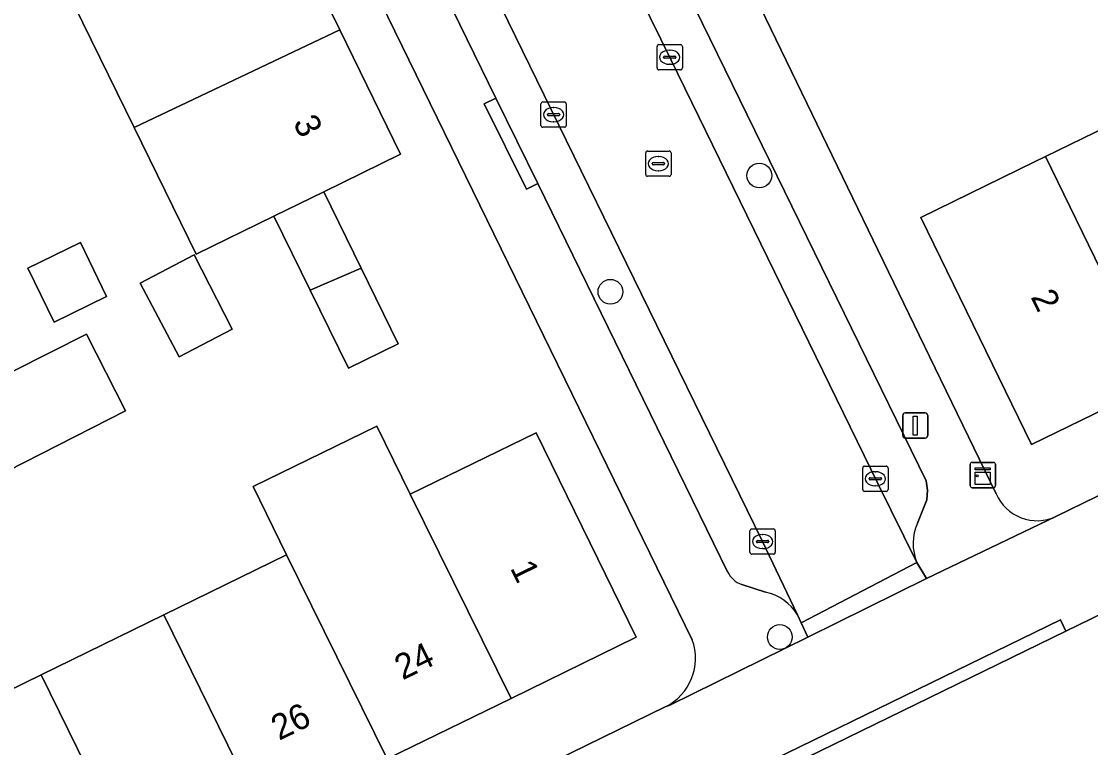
# Model space of a CAD drawing. Extents: x 160455 to 162082, y 388339 to 389736.
# Drawn here: x 161540.05 to 161582.29, y 388641.7 to 388670.41 of the extents above; entities that cross this region are included whole.
import ezdxf

# ---------------------------------------------------------------- set-up
doc = ezdxf.new("R2010")
doc.units = 0
for name, color, linetype in [('IMGEO_Boom', 7, 'Continuous'), ('IMGEO_Erf', 7, 'Continuous'), ('IMGEO_Kast', 7, 'Continuous'), ('IMGEO_Kolk', 7, 'Continuous'), ('IMGEO_Lichtmast', 7, 'Continuous'), ('IMGEO_Muur', 7, 'Continuous'), ('IMGEO_Pand', 7, 'Continuous'), ('IMGEO_Pand_nummerreeks', 7, 'Continuous'), ('IMGEO_Parkeervlak_open', 7, 'Continuous'), ('IMGEO_Rijbaan_lokaal_gesloten', 7, 'Continuous'), ('IMGEO_Rijbaan_lokaal_open', 7, 'Continuous'), ('IMGEO_Rioolput', 7, 'Continuous'), ('IMGEO_Voetpad_open', 7, 'Continuous')]:
    doc.layers.add(name, color=color, linetype=linetype)

msp = doc.modelspace()

# ---------------------------------------------------------------- linework, layer by layer
at = {"layer": 'IMGEO_Boom'}
for centre in [(161569.204, 388664.319), (161563.321, 388659.723), (161570.013, 388646.073)]:
    msp.add_circle(centre, 0.489, dxfattribs=at)
at = {"layer": 'IMGEO_Erf'}
for points in [[(161552.564, 388705.507), (161553.346, 388703.889), (161568.447, 388672.64), (161575.925, 388657.162), (161578.556, 388651.739)], [(161580.923, 388650.833), (161679.474, 388698.97), (161682.001, 388700.204)], [(161566.548, 388645.966), (161541.934, 388696.396)], [(161534.837, 388691.741), (161540.641, 388694.576), (161542.835, 388690.084), (161543.079, 388689.586), (161545.465, 388684.708), (161547.834, 388679.867), (161550.207, 388675.017), (161552.625, 388670.074), (161555.028, 388665.163), (161551.992, 388663.679), (161553.468, 388660.662), (161554.937, 388657.662), (161552.97, 388656.699), (161551.456, 388659.788), (161550.022, 388662.716), (161546.949, 388661.214), (161544.501, 388666.219), (161542.137, 388671.052), (161539.765, 388675.902)], [(161584.876, 388656.082), (161579.951, 388653.679), (161575.583, 388662.659), (161580.075, 388664.857), (161580.515, 388665.071), (161587.819, 388668.625)], [(161535.325, 388654.366), (161542.62, 388658.048), (161544.167, 388655.014), (161536.845, 388651.29)], [(161540.828, 388644.584), (161545.677, 388646.955), (161550.526, 388649.326), (161549.208, 388652.021), (161554.093, 388654.41), (161555.411, 388651.715), (161560.382, 388654.146), (161564.336, 388646.061), (161559.4, 388643.647), (161554.506, 388641.253), (161549.639, 388638.873), (161544.789, 388636.501), (161539.939, 388634.129), (161535.072, 388631.748), (161530.241, 388629.385), (161525.239, 388626.939), (161526.553, 388624.255), (161565.483, 388643.308)], [(161535.978, 388642.212), (161540.828, 388644.584)]]:
    msp.add_lwpolyline(points, dxfattribs=at)
for points in [[(161541.338, 388658.524), (161540.298, 388660.654), (161542.378, 388661.67), (161543.418, 388659.541)], [(161544.747, 388660.059), (161546.88, 388661.18), (161548.375, 388658.248), (161546.278, 388657.146)]]:
    msp.add_lwpolyline(points, close=True, dxfattribs=at)
for centre, radius, start, end in [((161580.185, 388652.45), 1.778, 203.5879, 294.5221), ((161564.548, 388645.225), 2.133, 295.998, 20.3323)]:
    msp.add_arc(centre, radius, start, end, dxfattribs=at)
at = {"layer": 'IMGEO_Kast'}
for p, q in [((161577.533, 388652.053), (161577.533, 388652.894)), ((161577.533, 388652.894), (161577.533, 388652.053)), ((161577.608, 388652.978), (161578.449, 388652.978)), ((161578.449, 388652.978), (161577.608, 388652.978)), ((161578.533, 388652.903), (161578.533, 388652.062)), ((161578.533, 388652.062), (161578.533, 388652.903)), ((161578.458, 388651.978), (161577.617, 388651.978)), ((161577.617, 388651.978), (161578.458, 388651.978))]:
    msp.add_line(p, q, dxfattribs=at)
for points in [[(161577.728, 388652.768), (161578.328, 388652.768), (161578.328, 388652.683), (161577.728, 388652.683), (161577.728, 388652.768)], [(161577.728, 388652.593), (161578.328, 388652.593), (161578.328, 388652.104), (161577.728, 388652.104), (161577.728, 388652.593)]]:
    msp.add_lwpolyline(points, dxfattribs=at)
msp.add_circle((161577.812, 388652.442), 0.0377, dxfattribs=at)
for centre, start, end in [((161577.611, 388652.9), 92.4484, 184.2845), ((161577.611, 388652.9), 92.4484, 184.2845), ((161578.455, 388652.9), 2.4484, 94.2845), ((161578.455, 388652.9), 2.4484, 94.2845), ((161577.611, 388652.056), 182.4484, 274.2845), ((161577.611, 388652.056), 182.4484, 274.2845), ((161578.455, 388652.056), 272.4484, 4.2845), ((161578.455, 388652.056), 272.4484, 4.2845)]:
    msp.add_arc(centre, 0.0779, start, end, dxfattribs=at)
at = {"layer": 'IMGEO_Kolk'}
for p, q in [((161565.164, 388668.57), (161565.164, 388669.422)), ((161565.239, 388669.496), (161566.091, 388669.496)), ((161565.652, 388669.276), (161565.677, 388669.276)), ((161566.165, 388669.422), (161566.165, 388668.57)), ((161565.423, 388668.99), (161565.423, 388669.002)), ((161565.861, 388668.953), (161565.463, 388668.953)), ((161565.466, 388669.039), (161565.864, 388669.039)), ((161565.907, 388669.002), (161565.907, 388668.99)), ((161566.091, 388668.496), (161565.239, 388668.496)), ((161565.675, 388668.716), (161565.65, 388668.716)), ((161560.573, 388666.301), (161560.573, 388667.153)), ((161560.648, 388667.227), (161561.5, 388667.227)), ((161561.574, 388667.153), (161561.574, 388666.301)), ((161560.832, 388666.721), (161560.832, 388666.733)), ((161560.875, 388666.77), (161561.273, 388666.77)), ((161561.061, 388667.007), (161561.086, 388667.007)), ((161561.316, 388666.733), (161561.316, 388666.721)), ((161561.27, 388666.684), (161560.872, 388666.684)), ((161561.084, 388666.447), (161561.059, 388666.447)), ((161561.5, 388666.227), (161560.648, 388666.227)), ((161573.362, 388652.829), (161574.214, 388652.829)), ((161573.287, 388651.903), (161573.287, 388652.755)), ((161573.589, 388652.372), (161573.987, 388652.372)), ((161573.775, 388652.609), (161573.8, 388652.609)), ((161574.288, 388652.755), (161574.288, 388651.903)), ((161573.546, 388652.323), (161573.546, 388652.335)), ((161573.984, 388652.286), (161573.586, 388652.286)), ((161573.798, 388652.049), (161573.773, 388652.049)), ((161574.03, 388652.335), (161574.03, 388652.323)), ((161574.214, 388651.829), (161573.362, 388651.829)), ((161568.831, 388649.423), (161568.831, 388650.275)), ((161568.906, 388650.349), (161569.758, 388650.349)), ((161569.832, 388650.275), (161569.832, 388649.423)), ((161569.09, 388649.843), (161569.09, 388649.855)), ((161569.133, 388649.892), (161569.531, 388649.892)), ((161569.319, 388650.129), (161569.344, 388650.129)), ((161569.574, 388649.855), (161569.574, 388649.843)), ((161569.528, 388649.806), (161569.13, 388649.806)), ((161569.342, 388649.569), (161569.317, 388649.569)), ((161569.758, 388649.349), (161568.906, 388649.349))]:
    msp.add_line(p, q, dxfattribs=at)
for points in [[(161565.164, 388668.57), (161565.164, 388669.422)], [(161565.239, 388669.496), (161566.091, 388669.496)], [(161566.165, 388669.422), (161566.165, 388668.57)], [(161566.091, 388668.496), (161565.239, 388668.496)], [(161560.573, 388666.301), (161560.573, 388667.153)], [(161560.648, 388667.227), (161561.5, 388667.227)], [(161561.574, 388667.153), (161561.574, 388666.301)], [(161561.5, 388666.227), (161560.648, 388666.227)], [(161573.362, 388652.829), (161574.214, 388652.829)], [(161573.287, 388651.903), (161573.287, 388652.755)], [(161574.288, 388652.755), (161574.288, 388651.903)], [(161574.214, 388651.829), (161573.362, 388651.829)], [(161568.831, 388649.423), (161568.831, 388650.275)], [(161568.906, 388650.349), (161569.758, 388650.349)], [(161569.832, 388650.275), (161569.832, 388649.423)], [(161569.758, 388649.349), (161568.906, 388649.349)]]:
    msp.add_lwpolyline(points, dxfattribs=at)
for centre, radius, start, end in [((161565.241, 388669.42), 0.0765, 91.552, 178.448), ((161565.241, 388669.42), 0.0765, 91.552, 178.448), ((161566.089, 388669.42), 0.0765, 1.552, 88.448), ((161566.089, 388669.42), 0.0765, 1.552, 88.448), ((161565.463, 388668.999), 0.0403, 85.8775, 175.7526), ((161565.46, 388668.989), 0.0366, 178.938, 274.7102), ((161565.864, 388668.996), 0.043, 264.8664, 352.4533), ((161565.868, 388669.001), 0.0386, 1.7309, 96.639), ((161565.241, 388668.572), 0.0765, 181.552, 268.448), ((161565.241, 388668.572), 0.0765, 181.552, 268.448), ((161566.089, 388668.572), 0.0765, 271.552, 358.448), ((161566.089, 388668.572), 0.0765, 271.552, 358.448), ((161560.65, 388667.151), 0.0765, 91.552, 178.448), ((161560.65, 388667.151), 0.0765, 91.552, 178.448), ((161561.498, 388667.151), 0.0765, 1.552, 88.448), ((161561.498, 388667.151), 0.0765, 1.552, 88.448), ((161560.872, 388666.73), 0.0403, 85.8775, 175.7526), ((161560.869, 388666.72), 0.0366, 178.938, 274.7102), ((161561.273, 388666.727), 0.043, 264.8664, 352.4533), ((161561.277, 388666.732), 0.0386, 1.7309, 96.639), ((161560.65, 388666.303), 0.0765, 181.552, 268.448), ((161560.65, 388666.303), 0.0765, 181.552, 268.448), ((161561.498, 388666.303), 0.0765, 271.552, 358.448), ((161561.498, 388666.303), 0.0765, 271.552, 358.448), ((161573.364, 388652.753), 0.0765, 91.552, 178.448), ((161573.364, 388652.753), 0.0765, 91.552, 178.448), ((161574.212, 388652.753), 0.0765, 1.552, 88.448), ((161574.212, 388652.753), 0.0765, 1.552, 88.448), ((161573.586, 388652.332), 0.0403, 85.8775, 175.7526), ((161573.991, 388652.334), 0.0386, 1.7309, 96.639), ((161573.583, 388652.322), 0.0366, 178.938, 274.7102), ((161573.987, 388652.329), 0.043, 264.8664, 352.4533), ((161573.364, 388651.905), 0.0765, 181.552, 268.448), ((161573.364, 388651.905), 0.0765, 181.552, 268.448), ((161574.212, 388651.905), 0.0765, 271.552, 358.448), ((161574.212, 388651.905), 0.0765, 271.552, 358.448), ((161568.908, 388650.273), 0.0765, 91.552, 178.448), ((161568.908, 388650.273), 0.0765, 91.552, 178.448), ((161569.756, 388650.273), 0.0765, 1.552, 88.448), ((161569.756, 388650.273), 0.0765, 1.552, 88.448), ((161569.13, 388649.852), 0.0403, 85.8775, 175.7526), ((161569.127, 388649.842), 0.0366, 178.938, 274.7102), ((161569.531, 388649.849), 0.043, 264.8664, 352.4533), ((161569.535, 388649.854), 0.0386, 1.7309, 96.639), ((161568.908, 388649.425), 0.0765, 181.552, 268.448), ((161568.908, 388649.425), 0.0765, 181.552, 268.448), ((161569.756, 388649.425), 0.0765, 271.552, 358.448), ((161569.756, 388649.425), 0.0765, 271.552, 358.448)]:
    msp.add_arc(centre, radius, start, end, dxfattribs=at)
for centre, major_axis, ratio, start_param, end_param in [((161565.651, 388668.996), (-0.387, 0.002), 0.722429, 4.712389, 7.853982), ((161565.676, 388668.996), (-0.39, 0.002), 0.717154, 1.570796, 4.712389), ((161561.06, 388666.727), (-0.387, 0.002), 0.722429, 4.712389, 7.853982), ((161561.085, 388666.727), (-0.39, 0.002), 0.717154, 1.570796, 4.712389), ((161573.774, 388652.329), (-0.387, 0.002), 0.722429, 4.712389, 7.853982), ((161573.799, 388652.329), (-0.39, 0.002), 0.717154, 1.570796, 4.712389), ((161569.318, 388649.849), (-0.387, 0.002), 0.722429, 4.712389, 7.853982), ((161569.343, 388649.849), (-0.39, 0.002), 0.717154, 1.570796, 4.712389)]:
    msp.add_ellipse(centre, major_axis=major_axis, ratio=ratio, start_param=start_param, end_param=end_param, dxfattribs=at)
at = {"layer": 'IMGEO_Lichtmast'}
for p, q in [((161574.967, 388654.934), (161575.757, 388654.934)), ((161575.757, 388654.934), (161574.967, 388654.934)), ((161574.867, 388654.034), (161574.867, 388654.834)), ((161574.867, 388654.834), (161574.867, 388654.034)), ((161575.857, 388654.834), (161575.857, 388654.034)), ((161575.857, 388654.034), (161575.857, 388654.834)), ((161575.757, 388653.934), (161574.967, 388653.934)), ((161574.967, 388653.934), (161575.757, 388653.934))]:
    msp.add_line(p, q, dxfattribs=at)
msp.add_lwpolyline([(161575.287, 388654.809), (161575.437, 388654.809), (161575.437, 388654.059), (161575.287, 388654.059), (161575.287, 388654.809)], dxfattribs=at)
for centre, start, end in [((161574.967, 388654.834), 90, 180), ((161574.967, 388654.834), 90, 180), ((161575.757, 388654.834), 0, 90), ((161575.757, 388654.834), 360, 90), ((161574.967, 388654.034), 180, 270), ((161574.967, 388654.034), 180, 270), ((161575.757, 388654.034), 270, 0), ((161575.757, 388654.034), 270, 0)]:
    msp.add_arc(centre, 0.1, start, end, dxfattribs=at)
at = {"layer": 'IMGEO_Muur'}
msp.add_lwpolyline([(161568.447, 388672.64), (161575.925, 388657.162)], dxfattribs=at)
at = {"layer": 'IMGEO_Pand'}
for points in [[(161550.207, 388675.017), (161542.137, 388671.052), (161544.501, 388666.219), (161552.625, 388670.074)], [(161544.501, 388666.219), (161546.949, 388661.214), (161550.022, 388662.716), (161551.992, 388663.679), (161555.028, 388665.163), (161552.625, 388670.074)], [(161580.515, 388665.071), (161584.876, 388656.082), (161589.796, 388658.483), (161587.385, 388663.427), (161586.508, 388665.224), (161588.904, 388666.399), (161587.819, 388668.625)], [(161580.515, 388665.071), (161580.075, 388664.857), (161575.583, 388662.659), (161579.951, 388653.679), (161584.876, 388656.082)], [(161551.456, 388659.788), (161553.468, 388660.662), (161551.992, 388663.679), (161550.022, 388662.716)], [(161541.338, 388658.524), (161543.418, 388659.541), (161542.378, 388661.67), (161540.298, 388660.654)], [(161548.375, 388658.248), (161546.88, 388661.18), (161544.747, 388660.059), (161546.278, 388657.146)], [(161551.456, 388659.788), (161552.97, 388656.699), (161554.937, 388657.662), (161553.468, 388660.662)], [(161542.62, 388658.048), (161535.325, 388654.366), (161536.845, 388651.29), (161544.167, 388655.014)], [(161555.411, 388651.715), (161554.093, 388654.41), (161549.208, 388652.021), (161550.526, 388649.326), (161554.506, 388641.253), (161559.4, 388643.647)], [(161555.411, 388651.715), (161559.4, 388643.647), (161564.336, 388646.061), (161560.382, 388654.146)], [(161545.677, 388646.955), (161549.639, 388638.873), (161554.506, 388641.253), (161550.526, 388649.326)], [(161545.677, 388646.955), (161540.828, 388644.584), (161544.789, 388636.501), (161549.639, 388638.873)], [(161540.828, 388644.584), (161535.978, 388642.212), (161539.939, 388634.129), (161544.789, 388636.501)]]:
    msp.add_lwpolyline(points, close=True, dxfattribs=at)
at = {"layer": 'IMGEO_Parkeervlak_open'}
for points in [[(161570.712, 388646.947), (161569.32, 388649.878), (161560.98, 388666.923), (161553.063, 388683.15), (161546.584, 388696.403), (161545.846, 388697.894)], [(161545.48, 388694.661), (161558.787, 388667.378), (161560.452, 388664.005), (161567.948, 388648.65)], [(161566.074, 388672.148), (161564.501, 388671.381), (161565.721, 388668.88), (161573.88, 388652.137), (161575.431, 388649.016)], [(161575.454, 388650.569), (161575.827, 388651.498), (161575.846, 388651.874), (161575.79, 388652.25), (161566.074, 388672.148)], [(161568.508, 388648.145), (161569.452, 388647.847)]]:
    msp.add_lwpolyline(points, dxfattribs=at)
for centre, radius, start, end in [((161577.228, 388649.766), 1.948, 155.653, 202.65), ((161568.873, 388649.113), 1.035, 206.588, 249.3247), ((161569.039, 388645.936), 1.955, 31.1319, 77.7927)]:
    msp.add_arc(centre, radius, start, end, dxfattribs=at)
at = {"layer": 'IMGEO_Rijbaan_lokaal_gesloten'}
msp.add_lwpolyline([(161581.317, 388646.3), (161569.999, 388640.788), (161569.359, 388640.467), (161568.274, 388639.922), (161566.881, 388639.249), (161559.806, 388635.804), (161562.654, 388629.963), (161572.313, 388634.687), (161607.673, 388651.98), (161604.694, 388657.736), (161585.112, 388648.155), (161584.96, 388648.057), (161584.808, 388648.006)], close=True, dxfattribs=at)
at = {"layer": 'IMGEO_Rijbaan_lokaal_open'}
msp.add_lwpolyline([(161545.846, 388697.894), (161546.584, 388696.403), (161553.063, 388683.15), (161560.98, 388666.923), (161569.32, 388649.878), (161570.712, 388646.947), (161570.855, 388646.635), (161575.431, 388649.016), (161573.88, 388652.137), (161565.721, 388668.88), (161564.501, 388671.381), (161561.864, 388676.786), (161557.806, 388685.106), (161556.754, 388687.263), (161554.106, 388692.694), (161552.006, 388697.001)], dxfattribs=at)
at = {"layer": 'IMGEO_Rioolput'}
for p, q in [((161564.715, 388664.362), (161564.715, 388665.214)), ((161564.79, 388665.288), (161565.642, 388665.288)), ((161565.203, 388665.068), (161565.228, 388665.068)), ((161565.716, 388665.214), (161565.716, 388664.362)), ((161564.974, 388664.782), (161564.974, 388664.794)), ((161565.412, 388664.745), (161565.014, 388664.745)), ((161565.017, 388664.831), (161565.415, 388664.831)), ((161565.458, 388664.794), (161565.458, 388664.782)), ((161565.642, 388664.288), (161564.79, 388664.288)), ((161565.226, 388664.508), (161565.201, 388664.508))]:
    msp.add_line(p, q, dxfattribs=at)
for points in [[(161564.715, 388664.362), (161564.715, 388665.214)], [(161564.79, 388665.288), (161565.642, 388665.288)], [(161565.716, 388665.214), (161565.716, 388664.362)], [(161565.642, 388664.288), (161564.79, 388664.288)]]:
    msp.add_lwpolyline(points, dxfattribs=at)
for centre, radius, start, end in [((161564.792, 388665.212), 0.0765, 91.552, 178.448), ((161564.792, 388665.212), 0.0765, 91.552, 178.448), ((161565.64, 388665.212), 0.0765, 1.552, 88.448), ((161565.64, 388665.212), 0.0765, 1.552, 88.448), ((161565.014, 388664.791), 0.0403, 85.8775, 175.7526), ((161565.011, 388664.781), 0.0366, 178.938, 274.7102), ((161565.415, 388664.788), 0.043, 264.8664, 352.4533), ((161565.419, 388664.793), 0.0386, 1.7309, 96.639), ((161564.792, 388664.364), 0.0765, 181.552, 268.448), ((161564.792, 388664.364), 0.0765, 181.552, 268.448), ((161565.64, 388664.364), 0.0765, 271.552, 358.448), ((161565.64, 388664.364), 0.0765, 271.552, 358.448)]:
    msp.add_arc(centre, radius, start, end, dxfattribs=at)
for centre, major_axis, ratio, start_param, end_param in [((161565.202, 388664.788), (-0.387, 0.002), 0.722429, 4.712389, 7.853982), ((161565.227, 388664.788), (-0.39, 0.002), 0.717154, 1.570796, 4.712389)]:
    msp.add_ellipse(centre, major_axis=major_axis, ratio=ratio, start_param=start_param, end_param=end_param, dxfattribs=at)
at = {"layer": 'IMGEO_Voetpad_open'}
for points in [[(161578.556, 388651.739), (161575.925, 388657.162), (161568.447, 388672.64), (161553.346, 388703.889), (161552.564, 388705.507)], [(161679.474, 388698.97), (161580.923, 388650.833), (161575.802, 388648.382), (161571.118, 388646.062), (161565.671, 388643.379), (161565.483, 388643.308), (161526.553, 388624.255)], [(161553.5, 388697.968), (161555.691, 388693.467), (161556.14, 388693.685), (161558.778, 388688.249), (161558.329, 388688.031), (161563.44, 388677.555), (161563.889, 388677.773), (161566.523, 388672.366), (161566.074, 388672.148), (161575.79, 388652.25), (161575.846, 388651.874), (161575.827, 388651.498), (161575.454, 388650.569)], [(161541.934, 388696.396), (161566.548, 388645.966)], [(161567.948, 388648.65), (161560.452, 388664.005), (161560.004, 388663.784), (161558.339, 388667.157), (161558.787, 388667.378), (161545.48, 388694.661)], [(161575.431, 388649.016), (161575.802, 388648.382), (161580.923, 388650.833)], [(161568.274, 388639.922), (161569.359, 388640.467), (161569.999, 388640.788), (161569.781, 388641.237), (161581.099, 388646.749), (161581.317, 388646.3), (161584.808, 388648.006), (161584.96, 388648.057), (161585.112, 388648.155)], [(161569.452, 388647.847), (161568.508, 388648.145)], [(161565.483, 388643.308), (161565.671, 388643.379), (161571.118, 388646.062), (161570.855, 388646.635), (161570.712, 388646.947)]]:
    msp.add_lwpolyline(points, dxfattribs=at)
for points in [[(161558.787, 388667.378), (161558.339, 388667.157), (161560.004, 388663.784), (161560.452, 388664.005)], [(161570.855, 388646.635), (161571.118, 388646.062), (161575.802, 388648.382), (161575.431, 388649.016)], [(161581.317, 388646.3), (161581.099, 388646.749), (161569.781, 388641.237), (161569.999, 388640.788)]]:
    msp.add_lwpolyline(points, close=True, dxfattribs=at)
for centre, radius, start, end in [((161580.185, 388652.45), 1.778, 203.5879, 294.5221), ((161577.228, 388649.766), 1.948, 155.653, 202.65), ((161568.873, 388649.113), 1.035, 206.588, 249.3247), ((161569.039, 388645.936), 1.955, 31.1319, 77.7927), ((161564.548, 388645.225), 2.133, 295.998, 20.3323)]:
    msp.add_arc(centre, radius, start, end, dxfattribs=at)

# ---------------------------------------------------------------- texts
at = {"layer": 'IMGEO_Pand_nummerreeks'}
for s, rotation, p in [('3', 296.0709, (161550.766, 388666.412)), ('2', 295.9389, (161579.912, 388659.52)), ('1', 296.0611, (161559.342, 388648.807)), ('24', 26.0631, (161555.111, 388644.354)), ('26', 26.0631, (161550.231, 388641.967))]:
    msp.add_text(s, height=1, rotation=rotation, dxfattribs=at).set_placement(p)

doc.saveas('drawing.dxf')
